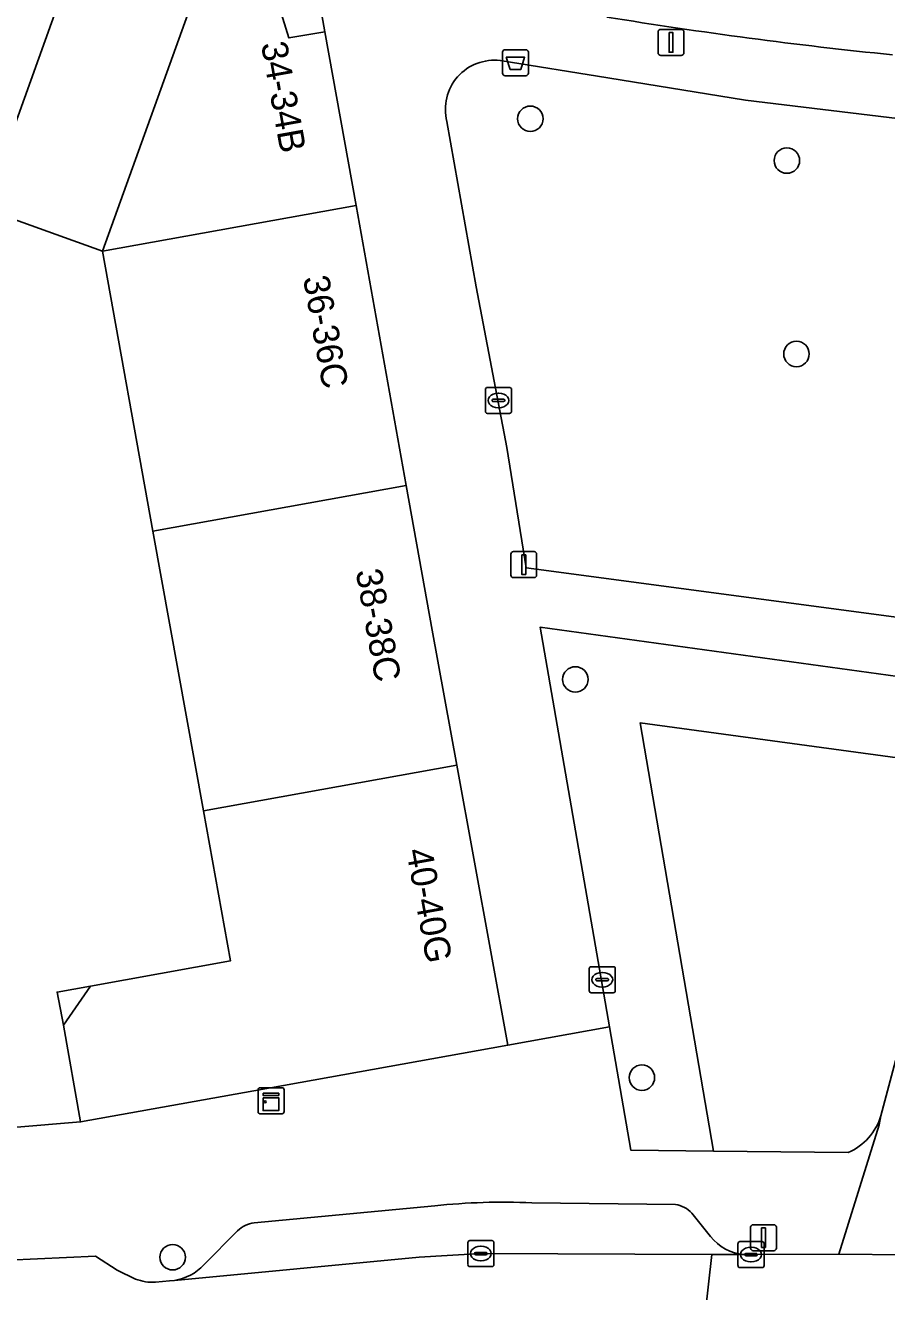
# Model space of a CAD drawing. Extents: x 160023 to 161302, y 384750 to 385707.
# Drawn here: x 160773.72 to 160806.8, y 385145.26 to 385193.9 of the extents above; entities that cross this region are included whole.
import ezdxf

# ---------------------------------------------------------------- set-up
doc = ezdxf.new("R2010")
doc.units = 0
for name, color, linetype in [('IMGEO_Afvalbak', 7, 'Continuous'), ('IMGEO_Boom', 7, 'Continuous'), ('IMGEO_Erf', 7, 'Continuous'), ('IMGEO_Groenvoorziening', 7, 'Continuous'), ('IMGEO_Kast', 7, 'Continuous'), ('IMGEO_Kolk', 7, 'Continuous'), ('IMGEO_Lichtmast', 7, 'Continuous'), ('IMGEO_Pand', 7, 'Continuous'), ('IMGEO_Pand_nummerreeks', 7, 'Continuous'), ('IMGEO_Pand_overbouw', 7, 'Continuous'), ('IMGEO_Parkeervlak_open', 7, 'Continuous'), ('IMGEO_Rijbaan_lokaal_gesloten', 7, 'Continuous'), ('IMGEO_Rijbaan_lokaal_open', 7, 'Continuous'), ('IMGEO_Voetpad_open', 7, 'Continuous')]:
    doc.layers.add(name, color=color, linetype=linetype)

msp = doc.modelspace()

# ---------------------------------------------------------------- linework, layer by layer
at = {"layer": 'IMGEO_Afvalbak'}
for p, q in [((160792.047, 385192.059), (160792.047, 385192.859)), ((160792.047, 385192.859), (160792.047, 385192.059)), ((160792.147, 385192.959), (160792.937, 385192.959)), ((160792.937, 385192.959), (160792.147, 385192.959)), ((160793.037, 385192.859), (160793.037, 385192.059)), ((160793.037, 385192.059), (160793.037, 385192.859)), ((160792.937, 385191.959), (160792.147, 385191.959)), ((160792.147, 385191.959), (160792.937, 385191.959))]:
    msp.add_line(p, q, dxfattribs=at)
msp.add_lwpolyline([(160792.19, 385192.673), (160792.894, 385192.673), (160792.745, 385192.203), (160792.339, 385192.203), (160792.19, 385192.673)], dxfattribs=at)
for centre, start, end in [((160792.147, 385192.859), 90, 180), ((160792.147, 385192.859), 90, 180), ((160792.937, 385192.859), 0, 90), ((160792.937, 385192.859), 360, 90), ((160792.147, 385192.059), 180, 270), ((160792.147, 385192.059), 180, 270), ((160792.937, 385192.059), 270, 0), ((160792.937, 385192.059), 270, 0)]:
    msp.add_arc(centre, 0.1, start, end, dxfattribs=at)
at = {"layer": 'IMGEO_Boom'}
for centre in [(160793.115, 385190.308), (160802.967, 385188.702), (160803.334, 385181.274), (160794.842, 385168.775), (160797.399, 385153.48), (160779.376, 385146.583)]:
    msp.add_circle(centre, 0.489, dxfattribs=at)
at = {"layer": 'IMGEO_Erf'}
msp.add_lwpolyline([(160728.737, 385143.493), (160765.086, 385150.086), (160768.664, 385150.735), (160769.535, 385150.893), (160773.243, 385151.566), (160775.837, 385151.781), (160775.182, 385155.494), (160776.227, 385156.993), (160781.596, 385157.961), (160780.557, 385163.724), (160778.62, 385174.471), (160776.682, 385185.219), (160772.154, 385186.843), (160767.625, 385188.468), (160771.49, 385199.203)], dxfattribs=at)
at = {"layer": 'IMGEO_Groenvoorziening'}
for points in [[(160814.786, 385189.654), (160812.972, 385189.853), (160807.638, 385190.268), (160801.375, 385191.026), (160796.095, 385191.883), (160791.961, 385192.542)], [(160789.912, 385190.205), (160791.032, 385183.851), (160792.211, 385177.681), (160792.954, 385173.066), (160810.526, 385170.716), (160811.582, 385174.69), (160812.803, 385174.372), (160816.23, 385187.19)], [(160810.137, 385165.364), (160797.327, 385167.104), (160800.149, 385150.66), (160805.322, 385150.602)], [(160806.581, 385152.013), (160810.137, 385165.364)]]:
    msp.add_lwpolyline(points, dxfattribs=at)
msp.add_lwpolyline([(160797.327, 385167.104), (160810.137, 385165.364), (160810.939, 385168.377), (160793.492, 385170.784), (160796.158, 385155.427), (160796.979, 385150.695), (160800.149, 385150.66)], close=True, dxfattribs=at)
for centre, radius, start, end in [((160791.733, 385190.676), 1.88, 83.0203, 194.4933), ((160804.397, 385152.694), 2.287, 293.8434, 342.6731)]:
    msp.add_arc(centre, radius, start, end, dxfattribs=at)
at = {"layer": 'IMGEO_Kast'}
for p, q in [((160782.655, 385152.166), (160782.655, 385153.007)), ((160782.655, 385153.007), (160782.655, 385152.166)), ((160782.73, 385153.091), (160783.571, 385153.091)), ((160783.571, 385153.091), (160782.73, 385153.091)), ((160783.655, 385153.016), (160783.655, 385152.175)), ((160783.655, 385152.175), (160783.655, 385153.016)), ((160783.58, 385152.091), (160782.739, 385152.091)), ((160782.739, 385152.091), (160783.58, 385152.091))]:
    msp.add_line(p, q, dxfattribs=at)
for points in [[(160782.85, 385152.881), (160783.45, 385152.881), (160783.45, 385152.796), (160782.85, 385152.796), (160782.85, 385152.881)], [(160782.85, 385152.706), (160783.45, 385152.706), (160783.45, 385152.217), (160782.85, 385152.217), (160782.85, 385152.706)]]:
    msp.add_lwpolyline(points, dxfattribs=at)
msp.add_circle((160782.934, 385152.555), 0.0377, dxfattribs=at)
for centre, start, end in [((160782.733, 385153.013), 92.4484, 184.2845), ((160782.733, 385153.013), 92.4484, 184.2845), ((160783.577, 385153.013), 2.4484, 94.2845), ((160783.577, 385153.013), 2.4484, 94.2845), ((160782.733, 385152.169), 182.4484, 274.2845), ((160782.733, 385152.169), 182.4484, 274.2845), ((160783.577, 385152.169), 272.4484, 4.2845), ((160783.577, 385152.169), 272.4484, 4.2845)]:
    msp.add_arc(centre, 0.0779, start, end, dxfattribs=at)
at = {"layer": 'IMGEO_Kolk'}
for p, q in [((160791.389, 385179.063), (160791.389, 385179.915)), ((160791.464, 385179.989), (160792.316, 385179.989)), ((160791.877, 385179.769), (160791.902, 385179.769)), ((160792.39, 385179.915), (160792.39, 385179.063)), ((160791.648, 385179.483), (160791.648, 385179.495)), ((160792.086, 385179.446), (160791.688, 385179.446)), ((160791.691, 385179.532), (160792.089, 385179.532)), ((160791.9, 385179.209), (160791.875, 385179.209)), ((160792.132, 385179.495), (160792.132, 385179.483)), ((160792.316, 385178.989), (160791.464, 385178.989)), ((160795.449, 385157.741), (160796.301, 385157.741)), ((160795.374, 385156.815), (160795.374, 385157.667)), ((160795.633, 385157.235), (160795.633, 385157.247)), ((160795.676, 385157.284), (160796.074, 385157.284)), ((160795.862, 385157.521), (160795.887, 385157.521)), ((160796.117, 385157.247), (160796.117, 385157.235)), ((160796.375, 385157.667), (160796.375, 385156.815)), ((160796.071, 385157.198), (160795.673, 385157.198)), ((160795.885, 385156.961), (160795.86, 385156.961)), ((160796.301, 385156.741), (160795.449, 385156.741)), ((160790.713, 385146.298), (160790.713, 385147.15)), ((160790.788, 385147.224), (160791.64, 385147.224)), ((160791.714, 385147.15), (160791.714, 385146.298)), ((160801.089, 385146.26), (160801.089, 385147.112)), ((160801.164, 385147.186), (160802.016, 385147.186)), ((160802.09, 385147.112), (160802.09, 385146.26)), ((160790.972, 385146.718), (160790.972, 385146.73)), ((160791.41, 385146.681), (160791.012, 385146.681)), ((160791.015, 385146.767), (160791.413, 385146.767)), ((160791.201, 385147.004), (160791.226, 385147.004)), ((160791.456, 385146.73), (160791.456, 385146.718)), ((160801.348, 385146.68), (160801.348, 385146.692)), ((160801.786, 385146.643), (160801.388, 385146.643)), ((160801.391, 385146.729), (160801.789, 385146.729)), ((160801.577, 385146.966), (160801.602, 385146.966)), ((160801.832, 385146.692), (160801.832, 385146.68)), ((160791.64, 385146.224), (160790.788, 385146.224)), ((160791.224, 385146.444), (160791.199, 385146.444)), ((160802.016, 385146.186), (160801.164, 385146.186)), ((160801.6, 385146.406), (160801.575, 385146.406))]:
    msp.add_line(p, q, dxfattribs=at)
for points in [[(160791.389, 385179.063), (160791.389, 385179.915)], [(160791.464, 385179.989), (160792.316, 385179.989)], [(160792.39, 385179.915), (160792.39, 385179.063)], [(160792.316, 385178.989), (160791.464, 385178.989)], [(160795.449, 385157.741), (160796.301, 385157.741)], [(160795.374, 385156.815), (160795.374, 385157.667)], [(160796.375, 385157.667), (160796.375, 385156.815)], [(160796.301, 385156.741), (160795.449, 385156.741)], [(160790.713, 385146.298), (160790.713, 385147.15)], [(160790.788, 385147.224), (160791.64, 385147.224)], [(160791.714, 385147.15), (160791.714, 385146.298)], [(160801.089, 385146.26), (160801.089, 385147.112)], [(160801.164, 385147.186), (160802.016, 385147.186)], [(160802.09, 385147.112), (160802.09, 385146.26)], [(160791.64, 385146.224), (160790.788, 385146.224)], [(160802.016, 385146.186), (160801.164, 385146.186)]]:
    msp.add_lwpolyline(points, dxfattribs=at)
for centre, radius, start, end in [((160791.466, 385179.913), 0.0765, 91.552, 178.448), ((160791.466, 385179.913), 0.0765, 91.552, 178.448), ((160792.314, 385179.913), 0.0765, 1.552, 88.448), ((160792.314, 385179.913), 0.0765, 1.552, 88.448), ((160791.688, 385179.492), 0.0403, 85.8775, 175.7526), ((160791.685, 385179.482), 0.0366, 178.938, 274.7102), ((160792.089, 385179.489), 0.043, 264.8664, 352.4533), ((160792.093, 385179.494), 0.0386, 1.7309, 96.639), ((160791.466, 385179.065), 0.0765, 181.552, 268.448), ((160791.466, 385179.065), 0.0765, 181.552, 268.448), ((160792.314, 385179.065), 0.0765, 271.552, 358.448), ((160792.314, 385179.065), 0.0765, 271.552, 358.448), ((160795.451, 385157.665), 0.0765, 91.552, 178.448), ((160795.451, 385157.665), 0.0765, 91.552, 178.448), ((160796.299, 385157.665), 0.0765, 1.552, 88.448), ((160796.299, 385157.665), 0.0765, 1.552, 88.448), ((160795.673, 385157.244), 0.0403, 85.8775, 175.7526), ((160796.078, 385157.246), 0.0386, 1.7309, 96.639), ((160795.451, 385156.817), 0.0765, 181.552, 268.448), ((160795.451, 385156.817), 0.0765, 181.552, 268.448), ((160795.67, 385157.234), 0.0366, 178.938, 274.7102), ((160796.074, 385157.241), 0.043, 264.8664, 352.4533), ((160796.299, 385156.817), 0.0765, 271.552, 358.448), ((160796.299, 385156.817), 0.0765, 271.552, 358.448), ((160790.79, 385147.148), 0.0765, 91.552, 178.448), ((160790.79, 385147.148), 0.0765, 91.552, 178.448), ((160791.638, 385147.148), 0.0765, 1.552, 88.448), ((160791.638, 385147.148), 0.0765, 1.552, 88.448), ((160801.166, 385147.11), 0.0765, 91.552, 178.448), ((160801.166, 385147.11), 0.0765, 91.552, 178.448), ((160802.014, 385147.11), 0.0765, 1.552, 88.448), ((160802.014, 385147.11), 0.0765, 1.552, 88.448), ((160791.012, 385146.727), 0.0403, 85.8775, 175.7526), ((160791.009, 385146.717), 0.0366, 178.938, 274.7102), ((160791.413, 385146.724), 0.043, 264.8664, 352.4533), ((160791.417, 385146.729), 0.0386, 1.7309, 96.639), ((160801.388, 385146.689), 0.0403, 85.8775, 175.7526), ((160801.385, 385146.679), 0.0366, 178.938, 274.7102), ((160801.789, 385146.686), 0.043, 264.8664, 352.4533), ((160801.793, 385146.691), 0.0386, 1.7309, 96.639), ((160790.79, 385146.3), 0.0765, 181.552, 268.448), ((160790.79, 385146.3), 0.0765, 181.552, 268.448), ((160791.638, 385146.3), 0.0765, 271.552, 358.448), ((160791.638, 385146.3), 0.0765, 271.552, 358.448), ((160801.166, 385146.262), 0.0765, 181.552, 268.448), ((160801.166, 385146.262), 0.0765, 181.552, 268.448), ((160802.014, 385146.262), 0.0765, 271.552, 358.448), ((160802.014, 385146.262), 0.0765, 271.552, 358.448)]:
    msp.add_arc(centre, radius, start, end, dxfattribs=at)
for centre, major_axis, ratio, start_param, end_param in [((160791.876, 385179.489), (-0.387, 0.002), 0.722429, 4.712389, 7.853982), ((160791.901, 385179.489), (-0.39, 0.002), 0.717154, 1.570796, 4.712389), ((160795.861, 385157.241), (-0.387, 0.002), 0.722429, 4.712389, 7.853982), ((160795.886, 385157.241), (-0.39, 0.002), 0.717154, 1.570796, 4.712389), ((160791.2, 385146.724), (-0.387, 0.002), 0.722429, 4.712389, 7.853982), ((160791.225, 385146.724), (-0.39, 0.002), 0.717154, 1.570796, 4.712389), ((160801.576, 385146.686), (-0.387, 0.002), 0.722429, 4.712389, 7.853982), ((160801.601, 385146.686), (-0.39, 0.002), 0.717154, 1.570796, 4.712389)]:
    msp.add_ellipse(centre, major_axis=major_axis, ratio=ratio, start_param=start_param, end_param=end_param, dxfattribs=at)
at = {"layer": 'IMGEO_Lichtmast'}
for p, q in [((160798.121, 385193.74), (160798.911, 385193.74)), ((160798.911, 385193.74), (160798.121, 385193.74)), ((160798.021, 385192.84), (160798.021, 385193.64)), ((160798.021, 385193.64), (160798.021, 385192.84)), ((160799.011, 385193.64), (160799.011, 385192.84)), ((160799.011, 385192.84), (160799.011, 385193.64)), ((160798.911, 385192.74), (160798.121, 385192.74)), ((160798.121, 385192.74), (160798.911, 385192.74)), ((160792.365, 385172.783), (160792.365, 385173.583)), ((160792.365, 385173.583), (160792.365, 385172.783)), ((160792.465, 385173.683), (160793.255, 385173.683)), ((160793.255, 385173.683), (160792.465, 385173.683)), ((160793.355, 385173.583), (160793.355, 385172.783)), ((160793.355, 385172.783), (160793.355, 385173.583)), ((160793.255, 385172.683), (160792.465, 385172.683)), ((160792.465, 385172.683), (160793.255, 385172.683)), ((160801.573, 385146.934), (160801.573, 385147.734)), ((160801.573, 385147.734), (160801.573, 385146.934)), ((160801.673, 385147.834), (160802.463, 385147.834)), ((160802.463, 385147.834), (160801.673, 385147.834)), ((160802.563, 385147.734), (160802.563, 385146.934)), ((160802.563, 385146.934), (160802.563, 385147.734)), ((160802.463, 385146.834), (160801.673, 385146.834)), ((160801.673, 385146.834), (160802.463, 385146.834))]:
    msp.add_line(p, q, dxfattribs=at)
for points in [[(160798.441, 385193.615), (160798.591, 385193.615), (160798.591, 385192.865), (160798.441, 385192.865), (160798.441, 385193.615)], [(160792.785, 385173.558), (160792.935, 385173.558), (160792.935, 385172.808), (160792.785, 385172.808), (160792.785, 385173.558)], [(160801.993, 385147.709), (160802.143, 385147.709), (160802.143, 385146.959), (160801.993, 385146.959), (160801.993, 385147.709)]]:
    msp.add_lwpolyline(points, dxfattribs=at)
for centre, start, end in [((160798.121, 385193.64), 90, 180), ((160798.121, 385193.64), 90, 180), ((160798.911, 385193.64), 0, 90), ((160798.911, 385193.64), 360, 90), ((160798.121, 385192.84), 180, 270), ((160798.121, 385192.84), 180, 270), ((160798.911, 385192.84), 270, 0), ((160798.911, 385192.84), 270, 0), ((160792.465, 385173.583), 90, 180), ((160792.465, 385173.583), 90, 180), ((160793.255, 385173.583), 0, 90), ((160793.255, 385173.583), 360, 90), ((160792.465, 385172.783), 180, 270), ((160792.465, 385172.783), 180, 270), ((160793.255, 385172.783), 270, 0), ((160793.255, 385172.783), 270, 0), ((160801.673, 385147.734), 90, 180), ((160801.673, 385147.734), 90, 180), ((160802.463, 385147.734), 0, 90), ((160802.463, 385147.734), 360, 90), ((160801.673, 385146.934), 180, 270), ((160801.673, 385146.934), 180, 270), ((160802.463, 385146.934), 270, 0), ((160802.463, 385146.934), 270, 0)]:
    msp.add_arc(centre, 0.1, start, end, dxfattribs=at)
at = {"layer": 'IMGEO_Pand'}
for points in [[(160776.004, 385197.576), (160771.49, 385199.203), (160767.625, 385188.468), (160772.154, 385186.843)], [(160780.53, 385195.944), (160776.004, 385197.576), (160772.154, 385186.843), (160776.682, 385185.219)], [(160785.222, 385193.652), (160783.844, 385193.412), (160783.374, 385194.919), (160780.53, 385195.944), (160776.682, 385185.219), (160786.421, 385186.975)], [(160786.421, 385186.975), (160776.682, 385185.219), (160778.62, 385174.471), (160788.35, 385176.226)], [(160788.35, 385176.226), (160778.62, 385174.471), (160780.557, 385163.724), (160790.29, 385165.478), (160789.348, 385170.668)], [(160790.29, 385165.478), (160780.557, 385163.724), (160781.596, 385157.961), (160776.227, 385156.993), (160775.182, 385155.494), (160775.837, 385151.781), (160782.495, 385152.976), (160792.243, 385154.725)]]:
    msp.add_lwpolyline(points, close=True, dxfattribs=at)
at = {"layer": 'IMGEO_Pand_overbouw'}
for points in [[(160783.374, 385194.919), (160783.844, 385193.412), (160785.222, 385193.652), (160785.107, 385194.294)], [(160775.182, 385155.494), (160776.227, 385156.993), (160774.937, 385156.766)]]:
    msp.add_lwpolyline(points, close=True, dxfattribs=at)
at = {"layer": 'IMGEO_Parkeervlak_open'}
for points in [[(160789.443, 385148.558), (160782.51, 385147.903)], [(160798.683, 385148.605), (160793.171, 385148.675)], [(160800.038, 385147.377), (160799.313, 385148.273)], [(160781.872, 385147.597), (160780.569, 385146.295)], [(160779.442, 385145.693), (160788.84, 385146.591), (160791.214, 385146.724), (160800.079, 385146.69), (160801.321, 385146.685)]]:
    msp.add_lwpolyline(points, dxfattribs=at)
for centre, radius, start, end in [((160792.081, 385123.945), 24.754, 87.477, 96.1182), ((160798.572, 385147.631), 0.98, 40.9015, 83.5214), ((160782.595, 385146.907), 0.999, 94.8925, 136.3545), ((160801.479, 385148.514), 1.836, 218.27, 265.0486), ((160779.17, 385147.557), 1.884, 278.2876, 317.9312)]:
    msp.add_arc(centre, radius, start, end, dxfattribs=at)
at = {"layer": 'IMGEO_Rijbaan_lokaal_gesloten'}
msp.add_lwpolyline([(160807.536, 385146.679), (160804.963, 385146.696), (160801.59, 385146.686), (160801.321, 385146.685), (160800.079, 385146.69), (160799.672, 385143.034), (160799.425, 385140.811), (160799.602, 385140.764), (160803.977, 385140.68)], dxfattribs=at)
at = {"layer": 'IMGEO_Rijbaan_lokaal_open'}
for points in [[(160777.949, 385145.747), (160777.24, 385146.085), (160776.411, 385146.619), (160770.825, 385146.363), (160769.841, 385146.32)], [(160774.73, 385141.219), (160779.12, 385141.741), (160782.432, 385141.965), (160788.187, 385142.358), (160793.914, 385142.695), (160799.672, 385143.034), (160800.079, 385146.69)], [(160800.079, 385146.69), (160791.214, 385146.724), (160788.84, 385146.591), (160779.442, 385145.693), (160779.26, 385145.676), (160778.718, 385145.624)]]:
    msp.add_lwpolyline(points, dxfattribs=at)
for centre, radius, start, end in [((160825.238, 385372.624), 180.781, 260.70732, 264.2156), ((160778.62, 385147.476), 1.855, 248.7925, 273.0327)]:
    msp.add_arc(centre, radius, start, end, dxfattribs=at)
at = {"layer": 'IMGEO_Voetpad_open'}
for points in [[(160738.537, 385210.778), (160745.428, 385208.364), (160752.694, 385205.818), (160753.862, 385205.402), (160759.432, 385203.467), (160760.344, 385203.148), (160765.948, 385201.213), (160771.075, 385199.442), (160771.045, 385199.363), (160771.49, 385199.203), (160776.004, 385197.576), (160780.53, 385195.944), (160783.374, 385194.919), (160783.844, 385193.412), (160785.222, 385193.652), (160785.107, 385194.294), (160784.023, 385198.789), (160785.159, 385202.097), (160784.283, 385202.393), (160783.151, 385199.087), (160782.226, 385199.437), (160782.111, 385199.477)], [(160791.509, 385195.605), (160791.493, 385196.048), (160790.362, 385195.995), (160790.114, 385200.742), (160790.104, 385200.939), (160788.669, 385200.864), (160788.849, 385197.119), (160784.023, 385198.789), (160785.107, 385194.294), (160785.222, 385193.652), (160786.421, 385186.975), (160788.35, 385176.226), (160789.348, 385170.668), (160790.29, 385165.478), (160792.243, 385154.725), (160796.158, 385155.427), (160793.492, 385170.784), (160810.939, 385168.377), (160810.137, 385165.364), (160806.581, 385152.013), (160806.513, 385151.672), (160804.963, 385146.696), (160807.536, 385146.679), (160808.803, 385151.144)], [(160791.961, 385192.542), (160796.095, 385191.883), (160801.375, 385191.026), (160807.638, 385190.268), (160812.972, 385189.853), (160814.786, 385189.654)], [(160810.526, 385170.716), (160792.954, 385173.066), (160792.211, 385177.681), (160791.032, 385183.851), (160789.912, 385190.205)], [(160805.322, 385150.602), (160800.149, 385150.66), (160796.979, 385150.695), (160796.158, 385155.427), (160792.243, 385154.725), (160782.495, 385152.976), (160775.837, 385151.781), (160773.243, 385151.566), (160769.535, 385150.893), (160769.841, 385146.32), (160770.825, 385146.363), (160776.411, 385146.619), (160777.24, 385146.085), (160777.949, 385145.747)], [(160806.513, 385151.672), (160806.581, 385152.013)], [(160801.321, 385146.685), (160801.59, 385146.686), (160804.963, 385146.696), (160806.513, 385151.672)], [(160782.51, 385147.903), (160789.443, 385148.558)], [(160793.171, 385148.675), (160798.683, 385148.605)], [(160799.313, 385148.273), (160800.038, 385147.377)], [(160780.569, 385146.295), (160781.872, 385147.597)], [(160778.718, 385145.624), (160779.26, 385145.676), (160779.442, 385145.693)]]:
    msp.add_lwpolyline(points, dxfattribs=at)
for centre, radius, start, end in [((160825.238, 385372.624), 180.781, 260.70732, 264.2156), ((160791.733, 385190.676), 1.88, 83.0203, 194.4933), ((160804.397, 385152.694), 2.287, 293.8434, 342.6731), ((160792.081, 385123.945), 24.754, 87.477, 96.1182), ((160798.572, 385147.631), 0.98, 40.9015, 83.5214), ((160782.595, 385146.907), 0.999, 94.8925, 136.3545), ((160801.479, 385148.514), 1.836, 218.27, 265.0486), ((160779.17, 385147.557), 1.884, 278.2876, 317.9312), ((160778.62, 385147.476), 1.855, 248.7925, 273.0327)]:
    msp.add_arc(centre, radius, start, end, dxfattribs=at)

# ---------------------------------------------------------------- texts
at = {"layer": 'IMGEO_Pand_nummerreeks'}
for s, rotation, p in [('34-34B', 280.1755, (160782.766, 385193.185)), ('36-36C', 280.1755, (160784.378, 385184.202)), ('38-38C', 280.1755, (160786.4, 385172.938)), ('40-40G', 280.2901, (160788.344, 385162.206))]:
    msp.add_text(s, height=1, rotation=rotation, dxfattribs=at).set_placement(p)

doc.saveas('drawing.dxf')
